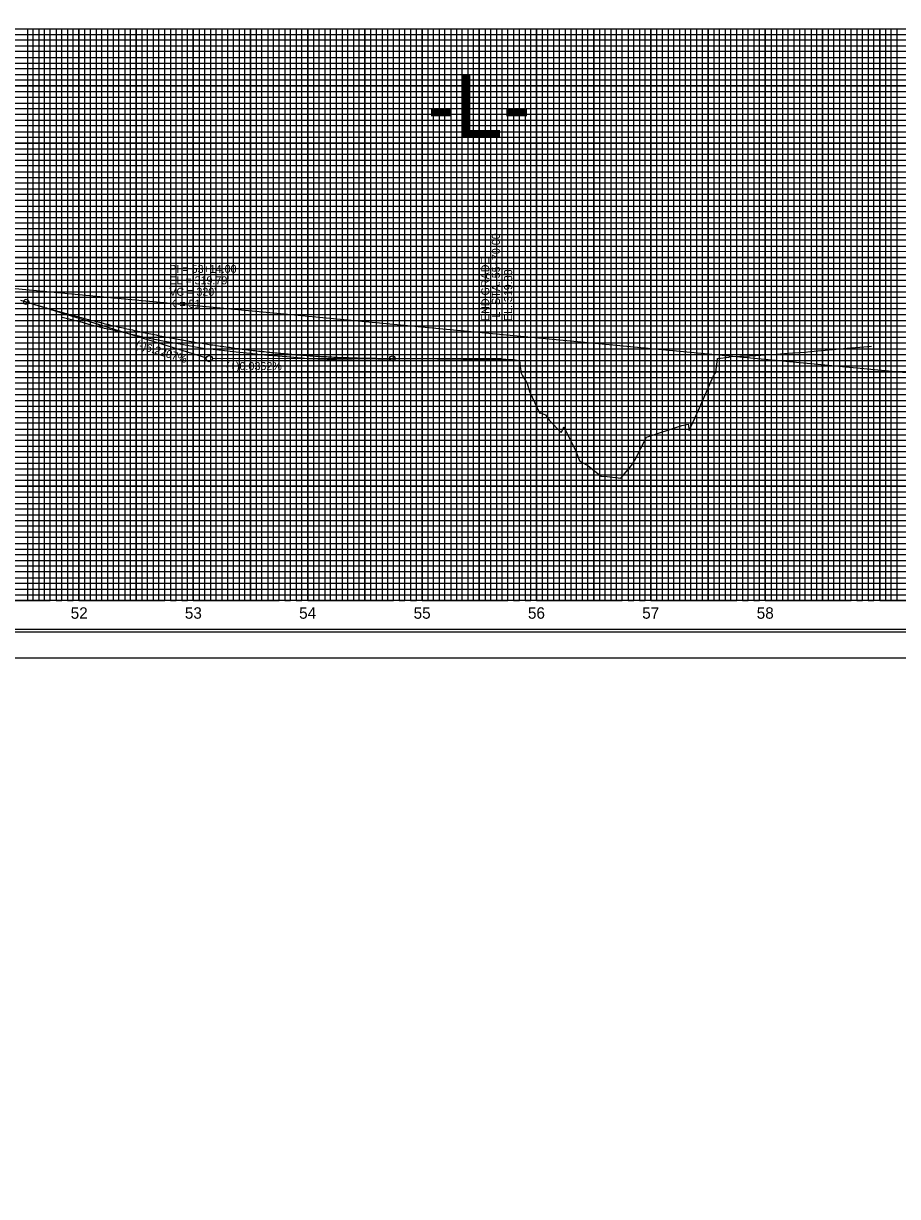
# Model space of a CAD drawing. Extents: x 571503 to 593215, y -77195 to -51828.
# Drawn here: x 584085 to 584849, y -54155 to -53129 of the extents above; entities that cross this region are included whole.
import ezdxf

# ---------------------------------------------------------------- set-up
doc = ezdxf.new("R2010")
doc.units = 0
for name, color, linetype in [('Default', 7, 'Continuous'), ('Exist Vertical Profile Ground Line', 7, 'Continuous'), ('Exist Vertical Profile Horizontal Axis Label Major', 7, 'Continuous'), ('Prop PFL Text', 7, 'Continuous'), ('Prop Vertical Profile Curve Label', 7, 'Continuous'), ('Prop Vertical Profile Grade', 7, 'Continuous'), ('Prop Vertical Profile Grade Label', 7, 'Continuous'), ('Prop VPI Label', 7, 'Continuous'), ('Sheet Clip Boundary CELL', 7, 'Continuous'), ('Sheet DOT Grid CELL', 7, 'Continuous'), ('Sheet Plot Border Inside CELL', 7, 'Continuous'), ('Sheet Plot Border Outside CELL', 7, 'Continuous'), ('Sheet Profile CELL', 7, 'Continuous'), ('Sheet Profile Grid Major CELL', 7, 'Continuous'), ('Sheet Profile Grid Middle CELL', 7, 'Continuous'), ('Sheet Profile Grid Minor CELL', 7, 'Continuous')]:
    doc.layers.add(name, color=color, linetype=linetype)

msp = doc.modelspace()

# ---------------------------------------------------------------- linework, layer by layer
at = {"layer": 'Exist Vertical Profile Ground Line'}
msp.add_lwpolyline([(584118.6, -53385.9), (584124.4, -53387.4), (584126.3, -53387.9), (584130.1, -53388.9), (584135.9, -53390.4), (584141.6, -53391.9), (584147.4, -53393.4), (584148.3, -53393.6), (584153.1, -53394.8), (584153.9, -53395), (584155.4, -53395.4), (584158.9, -53396.2), (584164.4, -53397.4), (584164.7, -53397.5), (584170.4, -53398.8), (584175.5, -53399.9), (584176.2, -53400.1), (584181.9, -53401.4), (584187.7, -53402.7), (584193.4, -53404), (584196, -53404.6), (584199.2, -53405.2), (584202.8, -53405.8), (584204.9, -53406.2), (584221.6, -53409.2), (584235.2, -53411.7), (584243.7, -53413.2), (584250.5, -53413.9), (584267.7, -53415.8), (584282.7, -53417.4), (584292, -53418.4), (584298.5, -53419), (584314.9, -53420.3), (584330.5, -53421.7), (584334, -53422), (584350.1, -53422.5), (584366, -53423.1), (584372.3, -53423.2), (584380.8, -53423.6), (584393.1, -53423.6), (584409.8, -53423.5), (584414.5, -53423.4), (584429.7, -53423.5), (584446.7, -53423.2), (584453.5, -53423.1), (584469, -53422.8), (584480.6, -53422.6), (584494.9, -53422.5), (584506.5, -53422.5), (584507.7, -53423), (584512.5, -53423), (584518.2, -53423.8), (584519, -53429.1), (584519.8, -53435), (584520.7, -53436.6), (584525, -53444), (584527.2, -53451), (584536, -53470.1), (584536.7, -53469.5), (584541.1, -53471.4), (584544.3, -53475.9), (584554.8, -53486.8), (584556.5, -53483.6), (584557, -53481.8), (584567.9, -53503.8), (584570.9, -53511.6), (584578.4, -53515.9), (584589.6, -53525), (584595, -53525.3), (584607, -53526.7), (584616.2, -53515.7), (584620.1, -53509.5), (584627.9, -53493.5), (584629, -53491.5), (584629.3, -53490.9), (584660.3, -53480.7), (584665.8, -53479.6), (584666.1, -53481.2), (584666.7, -53484.9), (584674.9, -53467.1), (584687.6, -53437.8), (584689.2, -53435.5), (584690, -53434.3), (584691.4, -53422.2), (584691.4, -53422.1), (584691.7, -53422.1), (584701.2, -53420.8), (584702.1, -53420.3), (584711, -53420.1), (584719.3, -53419.8), (584725, -53419.4), (584742.6, -53418.2), (584757.2, -53417.1), (584767.9, -53416.4), (584772.6, -53416), (584788.6, -53414.5), (584804.9, -53413.1), (584815.9, -53412.2), (584826, -53411.3)], dxfattribs=at)
at = {"layer": 'Prop PFL Text'}
msp.add_line((571620.7, -52186.3), (592499.5, -54154.9), dxfattribs=at)
at = {"layer": 'Prop Vertical Profile Curve Label'}
for centre in [(584087.2, -53372.5), (584407.2, -53422)]:
    msp.add_circle(centre, 2.25, dxfattribs=at)
at = {"layer": 'Prop Vertical Profile Grade'}
for p, q in [((584082.2, -53370.9), (584087.2, -53372.5)), ((584407.2, -53422), (584503.2, -53421.8))]:
    msp.add_line(p, q, dxfattribs=at)
msp.add_spline([(584087.2, -53372.5), (584093.6, -53374.5), (584100, -53376.4), (584106.4, -53378.3), (584112.8, -53380.1), (584119.2, -53381.9), (584125.6, -53383.7), (584132, -53385.4), (584138.4, -53387.1), (584144.8, -53388.8), (584151.2, -53390.4), (584157.6, -53392), (584164, -53393.5), (584170.4, -53395), (584176.8, -53396.4), (584183.2, -53397.8), (584189.6, -53399.2), (584196, -53400.5), (584202.4, -53401.8), (584208.8, -53403.1), (584215.2, -53404.3), (584221.6, -53405.5), (584228, -53406.6), (584234.4, -53407.7), (584240.8, -53408.7), (584247.2, -53409.7), (584253.6, -53410.7), (584260, -53411.6), (584266.4, -53412.5), (584272.8, -53413.4), (584279.2, -53414.2), (584285.6, -53415), (584292, -53415.7), (584298.4, -53416.4), (584304.8, -53417), (584311.2, -53417.6), (584317.6, -53418.2), (584324, -53418.7), (584330.4, -53419.2), (584336.8, -53419.7), (584343.2, -53420.1), (584349.6, -53420.4), (584356, -53420.8), (584362.4, -53421.1), (584368.8, -53421.3), (584375.2, -53421.5), (584381.6, -53421.7), (584388, -53421.8), (584394.4, -53421.9), (584400.8, -53422), (584407.2, -53422)], degree=3, dxfattribs=at)
at = {"layer": 'Prop VPI Label'}
for p, q in [((584503.2, -53421.8), (584503.2, -53297.7)), ((584087.2, -53372.5), (584244.6, -53421.4)), ((584407.2, -53422), (584250, -53422.2))]:
    msp.add_line(p, q, dxfattribs=at)
msp.add_circle((584247.2, -53422.2), 2.75, dxfattribs=at)
at = {"layer": 'Sheet Clip Boundary CELL'}
msp.add_lwpolyline([(583833.2, -53133.7), (585233.2, -53133.7), (585233.2, -53633.7), (583833.2, -53633.7)], close=True, dxfattribs=at)
at = {"layer": 'Sheet DOT Grid CELL'}
for p, q in [((583783.2, -53133.7), (585283.1, -53133.7)), ((584133.2, -53633.7), (584133.2, -53133.7)), ((584133.2, -53133.7), (584133.2, -53633.7)), ((584183.2, -53633.7), (584183.2, -53133.7)), ((584183.2, -53133.7), (584183.2, -53633.7)), ((584233.2, -53633.7), (584233.2, -53133.7)), ((584233.2, -53133.7), (584233.2, -53633.7)), ((584283.2, -53633.7), (584283.2, -53133.7)), ((584283.2, -53133.7), (584283.2, -53633.7)), ((584333.2, -53633.7), (584333.2, -53133.7)), ((584333.2, -53133.7), (584333.2, -53633.7)), ((584383.2, -53633.7), (584383.2, -53133.7)), ((584383.2, -53133.7), (584383.2, -53633.7)), ((584433.2, -53633.7), (584433.2, -53133.7)), ((584433.2, -53133.7), (584433.2, -53633.7)), ((584483.2, -53633.7), (584483.2, -53133.7)), ((584483.2, -53133.7), (584483.2, -53633.7)), ((584533.2, -53633.7), (584533.2, -53133.7)), ((584533.2, -53133.7), (584533.2, -53633.7)), ((584583.2, -53633.7), (584583.2, -53133.7)), ((584583.2, -53133.7), (584583.2, -53633.7)), ((584633.2, -53633.7), (584633.2, -53133.7)), ((584633.2, -53133.7), (584633.2, -53633.7)), ((584683.2, -53633.7), (584683.2, -53133.7)), ((584683.2, -53133.7), (584683.2, -53633.7)), ((584733.2, -53633.7), (584733.2, -53133.7)), ((584733.2, -53133.7), (584733.2, -53633.7)), ((584783.2, -53633.7), (584783.2, -53133.7)), ((584783.2, -53133.7), (584783.2, -53633.7)), ((584833.2, -53633.7), (584833.2, -53133.7)), ((584833.2, -53133.7), (584833.2, -53633.7)), ((583783.2, -53183.7), (585283.2, -53183.7)), ((583783.2, -53183.7), (585283.1, -53183.7)), ((583783.2, -53233.7), (585283.2, -53233.7)), ((583783.2, -53233.7), (585283.1, -53233.7)), ((583783.2, -53283.7), (585283.2, -53283.7)), ((583783.2, -53283.7), (585283.1, -53283.7)), ((583783.2, -53333.7), (585283.2, -53333.7)), ((583783.2, -53333.7), (585283.1, -53333.7)), ((583783.2, -53383.7), (585283.2, -53383.7)), ((583783.2, -53383.7), (585283.1, -53383.7)), ((583783.2, -53433.7), (585283.2, -53433.7)), ((583783.2, -53433.7), (585283.1, -53433.7)), ((583783.2, -53483.7), (585283.2, -53483.7)), ((583783.2, -53483.7), (585283.1, -53483.7)), ((583783.2, -53533.7), (585283.2, -53533.7)), ((583783.2, -53533.7), (585283.1, -53533.7)), ((583783.2, -53583.7), (585283.2, -53583.7)), ((583783.2, -53583.7), (585283.1, -53583.7))]:
    msp.add_line(p, q, dxfattribs=at)
at = {"layer": 'Sheet Plot Border Inside CELL'}
msp.add_lwpolyline([(583629.2, -53661.2), (585295.7, -53661.2), (585295.7, -52606.1), (583629.2, -52606.1)], close=True, dxfattribs=at)
at = {"layer": 'Sheet Plot Border Outside CELL'}
msp.add_lwpolyline([(583616.2, -53683.7), (585300.2, -53683.7), (585300.2, -52583.7), (583616.2, -52583.7)], close=True, dxfattribs=at)
at = {"layer": 'Sheet Profile CELL'}
for p, q in [((583783.2, -53133.7), (585283.2, -53133.7)), ((585283.2, -53633.7), (583783.2, -53633.7)), ((583783.2, -53658.7), (585283.2, -53658.7)), ((583616.2, -53683.7), (585300.2, -53683.7))]:
    msp.add_line(p, q, dxfattribs=at)
msp.add_lwpolyline([(585283.2, -52608.7), (583783.2, -52608.7), (583783.2, -53658.7), (585283.2, -53658.7)], close=True, dxfattribs=at)
at = {"layer": 'Sheet Profile Grid Major CELL'}
for p, q in [((584283.2, -53133.7), (584333.2, -53133.7)), ((584383.2, -53133.7), (584433.2, -53133.7)), ((584483.2, -53133.7), (584533.2, -53133.7)), ((584583.2, -53133.7), (584633.2, -53133.7)), ((584683.2, -53133.7), (584733.2, -53133.7)), ((584783.2, -53133.7), (584833.2, -53133.7))]:
    msp.add_line(p, q, dxfattribs=at)
for points in [[(584083.2, -53133.7), (584133.2, -53133.7), (584133.2, -53633.7), (584183.2, -53633.7), (584183.2, -53133.7), (584233.2, -53133.7), (584233.2, -53633.7), (584283.2, -53633.7), (584283.2, -53133.7), (584333.2, -53133.7), (584333.2, -53633.7), (584383.2, -53633.7), (584383.2, -53133.7), (584433.2, -53133.7), (584433.2, -53633.7), (584483.2, -53633.7), (584483.2, -53133.7), (584533.2, -53133.7), (584533.2, -53633.7), (584583.2, -53633.7), (584583.2, -53133.7), (584633.2, -53133.7), (584633.2, -53633.7), (584683.2, -53633.7), (584683.2, -53133.7), (584733.2, -53133.7), (584733.2, -53633.7), (584783.2, -53633.7), (584783.2, -53133.7), (584833.2, -53133.7), (584833.2, -53633.7), (584883.2, -53633.7)], [(585283.2, -53183.7), (583783.2, -53183.7)], [(585283.2, -53233.7), (583783.2, -53233.7), (583783.2, -53283.7), (585283.2, -53283.7)], [(585283.2, -53333.7), (583783.2, -53333.7), (583783.2, -53383.7), (585283.2, -53383.7)], [(585283.2, -53433.7), (583783.2, -53433.7), (583783.2, -53483.7), (585283.2, -53483.7)], [(585283.2, -53533.7), (583783.2, -53533.7), (583783.2, -53533.7), (583783.2, -53583.7), (585283.2, -53583.7)], [(585283.2, -53633.7), (583783.2, -53633.7)]]:
    msp.add_lwpolyline(points, dxfattribs=at)
at = {"layer": 'Sheet Profile Grid Middle CELL'}
for points in [[(584058.2, -53633.7), (584108.2, -53633.7), (584108.2, -53133.7), (584158.2, -53133.7), (584158.2, -53633.7), (584208.2, -53633.7), (584208.2, -53133.7), (584258.2, -53133.7), (584258.2, -53633.7), (584308.2, -53633.7), (584308.2, -53133.7), (584358.2, -53133.7), (584358.2, -53633.7), (584408.2, -53633.7), (584408.2, -53633.7), (584408.2, -53133.7), (584458.2, -53133.7), (584458.2, -53633.7), (584508.2, -53633.7), (584508.2, -53133.7), (584558.2, -53133.7), (584558.2, -53633.7), (584608.2, -53633.7), (584608.2, -53133.7), (584658.2, -53133.7), (584658.2, -53633.7), (584708.2, -53633.7), (584708.2, -53133.7), (584758.2, -53133.7), (584758.2, -53633.7), (584808.2, -53633.7), (584808.2, -53133.7), (584858.2, -53133.7)], [(583783.2, -53158.7), (585283.2, -53158.7)], [(585283.2, -53208.7), (583783.2, -53208.7), (583783.2, -53258.7), (585283.2, -53258.7)], [(585283.2, -53308.7), (583783.2, -53308.7), (583783.2, -53358.7), (585283.2, -53358.7)], [(585283.2, -53408.7), (583783.2, -53408.7), (583783.2, -53458.7), (585283.2, -53458.7)], [(585283.2, -53508.7), (583783.2, -53508.7), (583783.2, -53558.7), (585283.2, -53558.7)], [(585283.2, -53608.7), (583783.2, -53608.7)]]:
    msp.add_lwpolyline(points, dxfattribs=at)
at = {"layer": 'Sheet Profile Grid Minor CELL'}
for p, q in [((583833.2, -53138.7), (585233.2, -53138.7)), ((585233.2, -53143.7), (583833.2, -53143.7)), ((583833.2, -53148.7), (585233.2, -53148.7)), ((585233.2, -53153.7), (583833.2, -53153.7)), ((583833.2, -53163.7), (585233.2, -53163.7)), ((585233.2, -53168.7), (583833.2, -53168.7)), ((583833.2, -53173.7), (585233.2, -53173.7)), ((585233.2, -53178.7), (583833.2, -53178.7)), ((583833.2, -53188.7), (585233.2, -53188.7)), ((585233.2, -53193.7), (583833.2, -53193.7)), ((583833.2, -53198.7), (585233.2, -53198.7)), ((585233.2, -53203.7), (583833.2, -53203.7)), ((583833.2, -53213.7), (585233.2, -53213.7)), ((585233.2, -53218.7), (583833.2, -53218.7)), ((583833.2, -53223.7), (585233.2, -53223.7)), ((585233.2, -53228.7), (583833.2, -53228.7)), ((583833.2, -53238.7), (585233.2, -53238.7)), ((585233.2, -53243.7), (583833.2, -53243.7)), ((583833.2, -53248.7), (585233.2, -53248.7)), ((585233.2, -53253.7), (583833.2, -53253.7)), ((583833.2, -53263.7), (585233.2, -53263.7)), ((585233.2, -53268.7), (583833.2, -53268.7)), ((583833.2, -53273.7), (585233.2, -53273.7)), ((585233.2, -53278.7), (583833.2, -53278.7)), ((583833.2, -53288.7), (585233.2, -53288.7)), ((585233.2, -53293.7), (583833.2, -53293.7)), ((583833.2, -53298.7), (585233.2, -53298.7)), ((585233.2, -53303.7), (583833.2, -53303.7)), ((583833.2, -53313.7), (585233.2, -53313.7)), ((585233.2, -53318.7), (583833.2, -53318.7)), ((583833.2, -53323.7), (585233.2, -53323.7)), ((585233.2, -53328.7), (583833.2, -53328.5)), ((583833.2, -53338.7), (585233.2, -53338.7)), ((585233.2, -53343.7), (583833.2, -53343.7)), ((583833.2, -53348.7), (585233.2, -53348.7)), ((585233.2, -53353.7), (583833.2, -53353.7)), ((583833.2, -53363.7), (585233.2, -53363.7)), ((585233.2, -53368.7), (583833.2, -53368.7)), ((583833.2, -53373.7), (585233.2, -53373.7)), ((585233.2, -53378.7), (583833.2, -53378.7)), ((583833.2, -53388.7), (585233.2, -53388.7)), ((585233.2, -53393.7), (583833.2, -53393.7)), ((583833.2, -53398.7), (585233.2, -53398.7)), ((585233.2, -53403.7), (583833.2, -53403.7)), ((583833.2, -53413.7), (585233.2, -53413.7)), ((585233.2, -53418.7), (583833.2, -53418.7)), ((583833.2, -53423.7), (585233.2, -53423.7)), ((585233.2, -53428.7), (583833.2, -53428.7)), ((583833.2, -53438.7), (585233.2, -53438.7)), ((585233.2, -53443.7), (583833.2, -53443.7)), ((583833.2, -53448.7), (585233.2, -53448.7)), ((585233.2, -53453.7), (583833.2, -53453.7)), ((583833.2, -53463.7), (585233.2, -53463.7)), ((585233.2, -53468.7), (583833.2, -53468.7)), ((583833.2, -53473.7), (585233.2, -53473.7)), ((585233.2, -53478.7), (583833.2, -53478.7)), ((583833.2, -53488.7), (585233.2, -53488.7)), ((585233.2, -53493.7), (583833.2, -53493.7)), ((583833.2, -53498.7), (585233.2, -53498.7)), ((585233.2, -53503.7), (583833.2, -53503.7)), ((583833.2, -53513.7), (585233.2, -53513.7)), ((585233.2, -53518.7), (583833.2, -53518.7)), ((583833.2, -53523.7), (585233.2, -53523.7)), ((585233.2, -53528.7), (583833.2, -53528.7)), ((583833.2, -53538.7), (585233.2, -53538.7)), ((585233.2, -53543.7), (583833.2, -53543.7)), ((583833.2, -53548.7), (585233.2, -53548.7)), ((585233.2, -53553.7), (583833.2, -53553.7)), ((583833.2, -53563.7), (585233.2, -53563.7)), ((585233.2, -53568.7), (583833.2, -53568.7)), ((583833.2, -53573.7), (585233.2, -53573.7)), ((585233.2, -53578.7), (583833.2, -53578.7)), ((583833.2, -53588.7), (585233.2, -53588.7)), ((585233.2, -53593.7), (583833.2, -53593.7)), ((583833.2, -53598.7), (585233.2, -53598.7)), ((585233.2, -53603.7), (583833.2, -53603.7)), ((583833.2, -53613.7), (585233.2, -53613.7)), ((585233.2, -53618.7), (583833.2, -53618.7)), ((583833.2, -53623.7), (585233.2, -53623.7)), ((583833.2, -53628.7), (585233.2, -53628.7))]:
    msp.add_line(p, q, dxfattribs=at)
for points in [[(584078.2, -53133.7), (584088.2, -53133.7), (584088.2, -53633.7), (584093.2, -53633.7), (584093.2, -53133.7), (584098.2, -53133.7), (584098.2, -53633.7), (584103.2, -53633.7), (584103.2, -53133.7), (584113.2, -53133.7), (584113.2, -53633.7), (584118.2, -53633.7), (584118.2, -53133.7), (584123.2, -53133.7), (584123.2, -53633.7), (584128.2, -53633.7), (584128.2, -53133.7), (584138.2, -53133.7), (584138.2, -53633.7), (584143.2, -53633.7), (584143.2, -53133.7), (584148.2, -53133.7), (584148.2, -53633.7), (584153.2, -53633.7), (584153.2, -53133.7), (584163.2, -53133.7), (584163.2, -53633.7), (584168.2, -53633.7), (584168.2, -53133.7), (584173.2, -53133.7), (584173.2, -53633.7), (584178.2, -53633.7), (584178.2, -53133.7), (584188.2, -53133.7), (584188.2, -53633.7), (584193.2, -53633.7), (584193.2, -53133.7), (584198.2, -53133.7), (584198.2, -53633.7), (584203.2, -53633.7), (584203.2, -53133.7), (584213.2, -53133.7), (584213.2, -53633.7), (584218.2, -53633.7), (584218.2, -53133.7), (584223.2, -53133.7), (584223.2, -53633.7), (584228.2, -53633.7), (584228.2, -53133.7), (584238.2, -53133.7), (584238.2, -53633.7), (584243.2, -53633.7), (584243.2, -53133.7), (584248.2, -53133.7), (584248.2, -53633.7), (584253.2, -53633.7), (584253.2, -53133.7), (584263.2, -53133.7), (584263.2, -53633.7), (584268.2, -53633.7), (584268.2, -53133.7), (584273.2, -53133.7), (584273.2, -53633.7), (584278.2, -53633.7), (584278.2, -53133.7), (584288.2, -53133.7), (584288.2, -53633.7), (584293.2, -53633.7), (584293.2, -53133.7), (584298.2, -53133.7), (584298.2, -53633.7), (584303.2, -53633.7), (584303.2, -53133.7), (584313.2, -53133.7), (584313.2, -53633.7), (584318.2, -53633.7), (584318.2, -53133.7), (584323.2, -53133.7), (584323.2, -53633.7), (584328.2, -53633.7), (584328.2, -53133.7), (584338.2, -53133.7), (584338.2, -53633.7), (584343.2, -53633.7), (584343.2, -53133.7), (584348.2, -53133.7), (584348.2, -53633.7), (584353.2, -53633.7), (584353.2, -53133.7), (584363.2, -53133.7)], [(584363.2, -53133.7), (584363.2, -53633.7), (584368.2, -53633.7), (584368.2, -53133.7), (584373.2, -53133.7), (584373.2, -53633.7), (584378.2, -53633.7), (584378.2, -53133.7), (584388.2, -53133.7), (584388.2, -53633.7), (584393.2, -53633.7), (584393.2, -53133.7), (584398.2, -53133.7), (584398.2, -53633.7), (584403.2, -53633.7), (584403.2, -53133.7), (584413.2, -53133.7), (584413.2, -53633.7), (584418.2, -53633.7), (584418.2, -53133.7), (584423.2, -53133.7), (584423.2, -53633.7), (584428.2, -53633.7), (584428.2, -53133.7), (584438.2, -53133.7), (584438.2, -53633.7), (584443.2, -53633.7), (584443.2, -53133.7), (584448.2, -53133.7), (584448.2, -53633.7), (584453.2, -53633.7), (584453.2, -53133.7), (584463.2, -53133.7), (584463.2, -53633.7), (584468.2, -53633.7), (584468.2, -53133.7), (584473.2, -53133.7), (584473.2, -53633.7), (584478.2, -53633.7), (584478.2, -53133.7), (584488.2, -53133.7), (584488.2, -53633.7), (584488.2, -53633.7), (584493.2, -53633.7), (584493.2, -53133.7), (584498.2, -53133.7), (584498.2, -53633.7), (584503.2, -53633.7), (584503.2, -53133.7), (584513.2, -53133.7), (584513.2, -53633.7), (584518.2, -53633.7), (584518.2, -53133.7), (584523.2, -53133.7), (584523.2, -53633.7), (584528.2, -53633.7), (584528.2, -53133.7), (584538.2, -53133.7), (584538.2, -53633.7), (584543.2, -53633.7), (584543.2, -53133.7), (584548.2, -53133.7), (584548.2, -53633.7), (584553.2, -53633.7), (584553.2, -53133.7), (584563.2, -53133.7), (584563.2, -53633.7), (584568.2, -53633.7), (584568.2, -53133.7), (584573.2, -53133.7), (584573.2, -53633.7), (584578.2, -53633.7), (584578.2, -53133.7), (584588.2, -53133.7), (584588.2, -53633.7), (584593.2, -53633.7), (584593.2, -53133.7), (584598.2, -53133.7), (584598.2, -53633.7), (584603.2, -53633.7), (584603.2, -53133.7), (584613.2, -53133.7), (584613.2, -53633.7), (584618.2, -53633.7), (584618.2, -53133.7), (584623.2, -53133.7), (584623.2, -53633.7), (584628.2, -53633.7), (584628.2, -53133.7), (584638.2, -53133.7), (584638.2, -53633.7), (584642.9, -53633.1), (584643.2, -53633.7), (584643.2, -53133.7), (584648.2, -53133.7), (584648.2, -53633.7), (584653.2, -53633.7), (584653.2, -53133.7), (584663.2, -53133.7), (584663.2, -53633.7), (584668.2, -53633.7)], [(584668.2, -53633.7), (584668.2, -53133.7), (584673.2, -53133.7), (584673.2, -53633.7), (584678.2, -53633.7), (584678.2, -53133.7), (584688.2, -53133.7), (584688.2, -53633.7), (584693.2, -53633.7), (584693.2, -53133.7), (584698.2, -53133.7), (584698.2, -53633.7), (584703.2, -53633.7), (584703.2, -53133.7), (584713.2, -53133.7), (584713.2, -53633.7), (584718.2, -53633.7), (584718.2, -53133.7), (584723.2, -53133.7), (584723.2, -53633.7), (584728.2, -53633.7), (584728.2, -53133.7), (584738.2, -53133.7), (584738.2, -53633.7), (584743.2, -53633.7), (584743.2, -53133.7), (584748.2, -53133.7), (584748.2, -53633.7), (584753.2, -53633.7), (584753.2, -53133.7), (584763.2, -53133.7), (584763.2, -53633.7), (584768.2, -53633.7), (584768.2, -53133.7), (584773.2, -53133.7), (584773.2, -53633.7), (584778.2, -53633.7), (584778.2, -53133.7), (584788.2, -53133.7), (584788.2, -53633.7), (584793.2, -53633.7), (584793.2, -53133.7), (584798.2, -53133.7), (584798.2, -53633.7), (584803.2, -53633.7), (584803.2, -53133.7), (584813.2, -53133.7), (584813.2, -53633.7), (584818.2, -53633.7), (584818.2, -53133.7), (584823.2, -53133.7), (584823.2, -53633.7), (584828.2, -53633.7), (584828.2, -53133.7), (584838.2, -53133.7), (584838.2, -53633.7), (584843.2, -53633.7), (584843.2, -53133.7), (584848.2, -53133.7), (584848.2, -53633.7), (584853.2, -53633.7)]]:
    msp.add_lwpolyline(points, dxfattribs=at)

# ---------------------------------------------------------------- texts
at = {"layer": 'Default'}
msp.add_text('-L-', height=55.36, dxfattribs=at).set_placement((584437.8, -53228.5))
at = {"layer": 'Exist Vertical Profile Horizontal Axis Label Major'}
for s, p in [('52', (584126, -53649.6)), ('53', (584225.8, -53649.6)), ('56', (584525.7, -53649.6)), ('58', (584725.7, -53649.6)), ('54', (584325.7, -53649.6)), ('55', (584425.8, -53649.6)), ('57', (584625.6, -53649.6))]:
    msp.add_text(s, height=10, dxfattribs=at).set_placement(p)
at = {"layer": 'Prop Vertical Profile Curve Label'}
for s, p in [("VC = 320'", (584212.2, -53367.2)), ('K = 51', (584212.2, -53377.7))]:
    msp.add_text(s, height=7, dxfattribs=at).set_placement(p)
at = {"layer": 'Prop Vertical Profile Grade Label'}
for s, rotation, p in [('(-)6.2207%', 342.7225, (584182.2, -53412.5)), ('(+)0.0362%', 0.1037, (584261.9, -53432.2))]:
    msp.add_text(s, height=7, rotation=rotation, dxfattribs=at).set_placement(p)
at = {"layer": 'Prop VPI Label'}
for s, p in [('-L- STA. 55+70.00', (584501.2, -53389.3)), ('END GRADE', (584491.9, -53389.3)), ('EL. 319.88', (584511.9, -53389.4))]:
    msp.add_text(s, height=7, rotation=90, dxfattribs=at).set_placement(p)
for s, p in [('PI = 53+14.00', (584212.2, -53347.2)), ("EL = 319.79'", (584212.2, -53357.2))]:
    msp.add_text(s, height=7, dxfattribs=at).set_placement(p)

doc.saveas('drawing.dxf')
